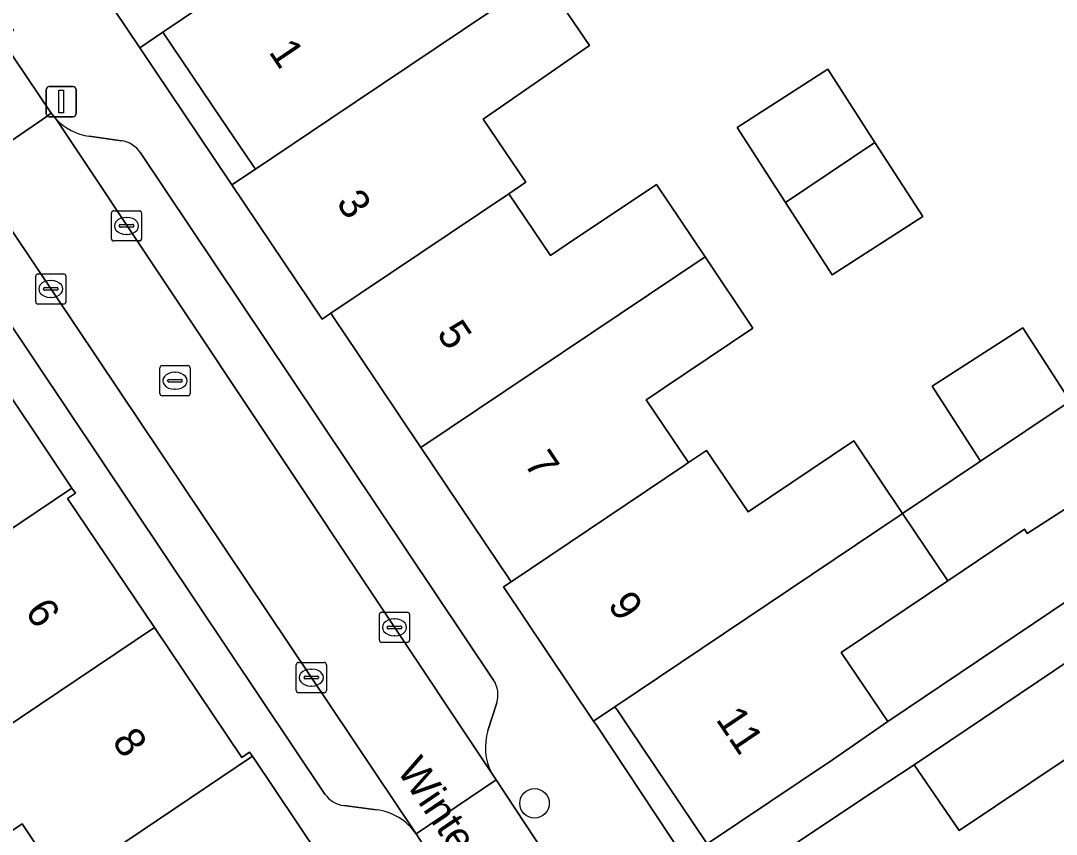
# Model space of a CAD drawing. Extents: x 158352 to 159489, y 383828 to 384603.
# Drawn here: x 158954.45 to 158988.73, y 384226.32 to 384253.26 of the extents above; entities that cross this region are included whole.
import ezdxf

# ---------------------------------------------------------------- set-up
doc = ezdxf.new("R2010")
doc.units = 0
for name, color, linetype in [('IMGEO_Boom', 7, 'Continuous'), ('IMGEO_Erf', 7, 'Continuous'), ('IMGEO_Kolk', 7, 'Continuous'), ('IMGEO_Lichtmast', 7, 'Continuous'), ('IMGEO_Openbare_ruimte_label', 7, 'Continuous'), ('IMGEO_Pand', 7, 'Continuous'), ('IMGEO_Pand_nummerreeks', 7, 'Continuous'), ('IMGEO_Parkeervlak_open', 7, 'Continuous'), ('IMGEO_Rijbaan_lokaal_open', 7, 'Continuous'), ('IMGEO_Rioolput', 7, 'Continuous'), ('IMGEO_Voetpad_open', 7, 'Continuous')]:
    doc.layers.add(name, color=color, linetype=linetype)

msp = doc.modelspace()

# ---------------------------------------------------------------- linework, layer by layer
at = {"layer": 'IMGEO_Boom'}
msp.add_circle((158971.459, 384227.345), 0.489, dxfattribs=at)
at = {"layer": 'IMGEO_Erf'}
for points in [[(158971.728, 384254.733), (158973.279, 384252.437), (158969.761, 384250), (158971.168, 384247.907), (158970.609, 384247.531), (158971.984, 384245.482), (158972.544, 384245.858), (158975.493, 384247.84), (158977.103, 384245.445), (158978.691, 384243.081), (158975.759, 384241.111), (158975.34, 384240.83), (158975.155, 384240.705), (158976.552, 384238.626), (158977.156, 384239.032), (158978.527, 384236.992), (158982.03, 384239.346), (158983.645, 384236.942), (158986.224, 384238.675), (158984.626, 384241.157), (158987.626, 384243.088), (158989.186, 384240.665)], [(158990.765, 384238.212), (158987.766, 384236.281), (158987.677, 384236.42), (158985.141, 384234.716), (158981.609, 384232.343), (158983.152, 384230.05), (158999.981, 384241.374)], [(159001.534, 384240.404), (158984.024, 384228.622), (158985.511, 384226.44), (158989.094, 384228.845)], [(158948.662, 384206.821), (158961.437, 384215.4), (158960.053, 384217.46), (158956.373, 384214.987), (158954.707, 384217.467), (158953.029, 384219.965), (158956.513, 384222.306), (158955.206, 384224.252), (158955.831, 384224.672), (158955.659, 384224.928), (158955.426, 384225.274), (158954.493, 384226.662), (158950.981, 384224.302)]]:
    msp.add_lwpolyline(points, dxfattribs=at)
for points in [[(158959.158, 384252.878), (158958.391, 384252.364), (158961.346, 384247.96), (158961.44, 384247.82), (158962.218, 384248.343), (158962.123, 384248.483), (158961.499, 384249.409), (158961.1, 384250)], [(158979.767, 384247.235), (158978.169, 384249.717), (158981.169, 384251.648), (158982.729, 384249.225), (158984.308, 384246.772), (158981.309, 384244.841)], [(158974.121, 384230.543), (158973.415, 384230.069), (158973.507, 384229.932), (158976.45, 384225.498), (158977.175, 384225.999), (158974.571, 384229.874), (158974.213, 384230.407)]]:
    msp.add_lwpolyline(points, close=True, dxfattribs=at)
at = {"layer": 'IMGEO_Kolk'}
for p, q in [((158957.452, 384246.038), (158957.452, 384246.89)), ((158957.527, 384246.964), (158958.379, 384246.964)), ((158957.94, 384246.744), (158957.965, 384246.744)), ((158958.453, 384246.89), (158958.453, 384246.038)), ((158957.711, 384246.458), (158957.711, 384246.47)), ((158958.149, 384246.421), (158957.751, 384246.421)), ((158957.754, 384246.507), (158958.152, 384246.507)), ((158958.195, 384246.47), (158958.195, 384246.458)), ((158957.963, 384246.184), (158957.938, 384246.184)), ((158958.379, 384245.964), (158957.527, 384245.964)), ((158954.945, 384243.95), (158954.945, 384244.802)), ((158955.02, 384244.876), (158955.872, 384244.876)), ((158955.946, 384244.802), (158955.946, 384243.95)), ((158955.204, 384244.37), (158955.204, 384244.382)), ((158955.247, 384244.419), (158955.645, 384244.419)), ((158955.433, 384244.656), (158955.458, 384244.656)), ((158955.688, 384244.382), (158955.688, 384244.37)), ((158955.642, 384244.333), (158955.244, 384244.333)), ((158955.456, 384244.096), (158955.431, 384244.096)), ((158955.872, 384243.876), (158955.02, 384243.876)), ((158966.323, 384232.745), (158966.323, 384233.597)), ((158966.398, 384233.671), (158967.25, 384233.671)), ((158966.811, 384233.451), (158966.836, 384233.451)), ((158967.324, 384233.597), (158967.324, 384232.745)), ((158966.582, 384233.165), (158966.582, 384233.177)), ((158967.02, 384233.128), (158966.622, 384233.128)), ((158966.625, 384233.214), (158967.023, 384233.214)), ((158967.066, 384233.177), (158967.066, 384233.165)), ((158966.834, 384232.891), (158966.809, 384232.891)), ((158967.25, 384232.671), (158966.398, 384232.671)), ((158963.645, 384232.009), (158964.497, 384232.009)), ((158963.57, 384231.083), (158963.57, 384231.935)), ((158964.058, 384231.789), (158964.083, 384231.789)), ((158964.571, 384231.935), (158964.571, 384231.083)), ((158963.829, 384231.503), (158963.829, 384231.515)), ((158964.267, 384231.466), (158963.869, 384231.466)), ((158963.872, 384231.552), (158964.27, 384231.552)), ((158964.313, 384231.515), (158964.313, 384231.503)), ((158964.497, 384231.009), (158963.645, 384231.009)), ((158964.081, 384231.229), (158964.056, 384231.229))]:
    msp.add_line(p, q, dxfattribs=at)
for points in [[(158957.452, 384246.038), (158957.452, 384246.89)], [(158957.527, 384246.964), (158958.379, 384246.964)], [(158958.453, 384246.89), (158958.453, 384246.038)], [(158958.379, 384245.964), (158957.527, 384245.964)], [(158954.945, 384243.95), (158954.945, 384244.802)], [(158955.02, 384244.876), (158955.872, 384244.876)], [(158955.946, 384244.802), (158955.946, 384243.95)], [(158955.872, 384243.876), (158955.02, 384243.876)], [(158966.323, 384232.745), (158966.323, 384233.597)], [(158966.398, 384233.671), (158967.25, 384233.671)], [(158967.324, 384233.597), (158967.324, 384232.745)], [(158967.25, 384232.671), (158966.398, 384232.671)], [(158963.645, 384232.009), (158964.497, 384232.009)], [(158963.57, 384231.083), (158963.57, 384231.935)], [(158964.571, 384231.935), (158964.571, 384231.083)], [(158964.497, 384231.009), (158963.645, 384231.009)]]:
    msp.add_lwpolyline(points, dxfattribs=at)
for centre, radius, start, end in [((158957.529, 384246.888), 0.0765, 91.552, 178.448), ((158957.529, 384246.888), 0.0765, 91.552, 178.448), ((158958.377, 384246.888), 0.0765, 1.552, 88.448), ((158958.377, 384246.888), 0.0765, 1.552, 88.448), ((158957.751, 384246.467), 0.0403, 85.8775, 175.7526), ((158957.748, 384246.457), 0.0366, 178.938, 274.7102), ((158958.152, 384246.464), 0.043, 264.8664, 352.4533), ((158958.156, 384246.469), 0.0386, 1.7309, 96.639), ((158957.529, 384246.04), 0.0765, 181.552, 268.448), ((158957.529, 384246.04), 0.0765, 181.552, 268.448), ((158958.377, 384246.04), 0.0765, 271.552, 358.448), ((158958.377, 384246.04), 0.0765, 271.552, 358.448), ((158955.022, 384244.8), 0.0765, 91.552, 178.448), ((158955.022, 384244.8), 0.0765, 91.552, 178.448), ((158955.87, 384244.8), 0.0765, 1.552, 88.448), ((158955.87, 384244.8), 0.0765, 1.552, 88.448), ((158955.244, 384244.379), 0.0403, 85.8775, 175.7526), ((158955.241, 384244.369), 0.0366, 178.938, 274.7102), ((158955.645, 384244.376), 0.043, 264.8664, 352.4533), ((158955.649, 384244.381), 0.0386, 1.7309, 96.639), ((158955.022, 384243.952), 0.0765, 181.552, 268.448), ((158955.022, 384243.952), 0.0765, 181.552, 268.448), ((158955.87, 384243.952), 0.0765, 271.552, 358.448), ((158955.87, 384243.952), 0.0765, 271.552, 358.448), ((158966.4, 384233.595), 0.0765, 91.552, 178.448), ((158966.4, 384233.595), 0.0765, 91.552, 178.448), ((158967.248, 384233.595), 0.0765, 1.552, 88.448), ((158967.248, 384233.595), 0.0765, 1.552, 88.448), ((158966.622, 384233.174), 0.0403, 85.8775, 175.7526), ((158966.619, 384233.164), 0.0366, 178.938, 274.7102), ((158967.023, 384233.171), 0.043, 264.8664, 352.4533), ((158967.027, 384233.176), 0.0386, 1.7309, 96.639), ((158966.4, 384232.747), 0.0765, 181.552, 268.448), ((158966.4, 384232.747), 0.0765, 181.552, 268.448), ((158967.248, 384232.747), 0.0765, 271.552, 358.448), ((158967.248, 384232.747), 0.0765, 271.552, 358.448), ((158963.647, 384231.933), 0.0765, 91.552, 178.448), ((158963.647, 384231.933), 0.0765, 91.552, 178.448), ((158964.495, 384231.933), 0.0765, 1.552, 88.448), ((158964.495, 384231.933), 0.0765, 1.552, 88.448), ((158963.869, 384231.512), 0.0403, 85.8775, 175.7526), ((158963.866, 384231.502), 0.0366, 178.938, 274.7102), ((158964.27, 384231.509), 0.043, 264.8664, 352.4533), ((158964.274, 384231.514), 0.0386, 1.7309, 96.639), ((158963.647, 384231.085), 0.0765, 181.552, 268.448), ((158963.647, 384231.085), 0.0765, 181.552, 268.448), ((158964.495, 384231.085), 0.0765, 271.552, 358.448), ((158964.495, 384231.085), 0.0765, 271.552, 358.448)]:
    msp.add_arc(centre, radius, start, end, dxfattribs=at)
for centre, major_axis, ratio, start_param, end_param in [((158957.939, 384246.464), (-0.387, 0.002), 0.722429, 4.712389, 7.853982), ((158957.964, 384246.464), (-0.39, 0.002), 0.717154, 1.570796, 4.712389), ((158955.432, 384244.376), (-0.387, 0.002), 0.722429, 4.712389, 7.853982), ((158955.457, 384244.376), (-0.39, 0.002), 0.717154, 1.570796, 4.712389), ((158966.81, 384233.171), (-0.387, 0.002), 0.722429, 4.712389, 7.853982), ((158966.835, 384233.171), (-0.39, 0.002), 0.717154, 1.570796, 4.712389), ((158964.057, 384231.509), (-0.387, 0.002), 0.722429, 4.712389, 7.853982), ((158964.082, 384231.509), (-0.39, 0.002), 0.717154, 1.570796, 4.712389)]:
    msp.add_ellipse(centre, major_axis=major_axis, ratio=ratio, start_param=start_param, end_param=end_param, dxfattribs=at)
at = {"layer": 'IMGEO_Lichtmast'}
for p, q in [((158955.294, 384250.178), (158955.294, 384250.978)), ((158955.294, 384250.978), (158955.294, 384250.178)), ((158955.394, 384251.078), (158956.184, 384251.078)), ((158956.184, 384251.078), (158955.394, 384251.078)), ((158956.284, 384250.978), (158956.284, 384250.178)), ((158956.284, 384250.178), (158956.284, 384250.978)), ((158956.184, 384250.078), (158955.394, 384250.078)), ((158955.394, 384250.078), (158956.184, 384250.078))]:
    msp.add_line(p, q, dxfattribs=at)
msp.add_lwpolyline([(158955.714, 384250.953), (158955.864, 384250.953), (158955.864, 384250.203), (158955.714, 384250.203), (158955.714, 384250.953)], dxfattribs=at)
for centre, start, end in [((158955.394, 384250.978), 90, 180), ((158955.394, 384250.978), 90, 180), ((158956.184, 384250.978), 0, 90), ((158956.184, 384250.978), 360, 90), ((158955.394, 384250.178), 180, 270), ((158955.394, 384250.178), 180, 270), ((158956.184, 384250.178), 270, 0), ((158956.184, 384250.178), 270, 0)]:
    msp.add_arc(centre, 0.1, start, end, dxfattribs=at)
at = {"layer": 'IMGEO_Pand'}
for points in [[(158971.728, 384254.733), (158970.171, 384257.038), (158966.593, 384254.621), (158965.072, 384256.872), (158963.302, 384255.677), (158959.158, 384252.878), (158961.1, 384250), (158961.499, 384249.409), (158962.123, 384248.483), (158962.218, 384248.343), (158964.684, 384250)], [(158969.761, 384250), (158973.279, 384252.437), (158971.728, 384254.733), (158964.684, 384250), (158962.218, 384248.343), (158961.44, 384247.82), (158964.426, 384243.377), (158964.714, 384243.57), (158970.609, 384247.531), (158971.168, 384247.907)], [(158982.729, 384249.225), (158981.169, 384251.648), (158978.169, 384249.717), (158979.767, 384247.235)], [(158982.729, 384249.225), (158979.767, 384247.235), (158981.309, 384244.841), (158984.308, 384246.772)], [(158977.103, 384245.445), (158975.493, 384247.84), (158972.544, 384245.858), (158971.984, 384245.482), (158970.609, 384247.531), (158964.714, 384243.57), (158964.813, 384243.422), (158965.607, 384242.241), (158967.699, 384239.127)], [(158977.103, 384245.445), (158967.699, 384239.127), (158970.259, 384235.317), (158970.6, 384234.809), (158970.684, 384234.684), (158976.447, 384238.556), (158976.552, 384238.626), (158975.155, 384240.705), (158975.34, 384240.83), (158975.759, 384241.111), (158978.691, 384243.081)], [(158989.186, 384240.665), (158987.626, 384243.088), (158984.626, 384241.157), (158986.224, 384238.675)], [(158956.145, 384237.782), (158953.16, 384242.224), (158952.417, 384241.724), (158942.799, 384235.257), (158940.351, 384233.611), (158941.784, 384231.318), (158944.363, 384232.93), (158944.44, 384232.815), (158945.783, 384230.817), (158949.257, 384233.152), (158949.89, 384233.577)], [(158989.186, 384240.665), (158986.224, 384238.675), (158983.645, 384236.942), (158985.141, 384234.716), (158987.677, 384236.42), (158987.766, 384236.281), (158990.765, 384238.212)], [(158983.645, 384236.942), (158982.03, 384239.346), (158978.527, 384236.992), (158977.156, 384239.032), (158976.552, 384238.626), (158976.447, 384238.556), (158970.684, 384234.684), (158970.429, 384234.513), (158973.415, 384230.069), (158974.121, 384230.543), (158983.56, 384236.885)], [(158958.873, 384233.166), (158956.001, 384237.441), (158956.258, 384237.614), (158956.145, 384237.782), (158949.89, 384233.577), (158950.124, 384233.229), (158950.368, 384232.866), (158951.332, 384231.431), (158947.79, 384229.051), (158949.334, 384226.754)], [(158985.141, 384234.716), (158983.645, 384236.942), (158983.56, 384236.885), (158974.121, 384230.543), (158974.213, 384230.407), (158974.571, 384229.874), (158977.175, 384225.999), (158981.325, 384228.788), (158983.152, 384230.05), (158981.609, 384232.343)], [(158962.121, 384228.902), (158962.028, 384229.041), (158961.764, 384228.864), (158958.873, 384233.166), (158949.334, 384226.754), (158950.981, 384224.302), (158954.493, 384226.662), (158955.426, 384225.274), (158955.659, 384224.928), (158955.831, 384224.672)], [(158964.387, 384223.977), (158965.106, 384224.46), (158962.121, 384228.902), (158955.831, 384224.672), (158955.206, 384224.252), (158956.513, 384222.306), (158953.029, 384219.965), (158954.707, 384217.467)], [(158990.717, 384226.427), (158989.094, 384228.845), (158985.511, 384226.44), (158984.024, 384228.622), (158982.246, 384227.451), (158978.094, 384224.664), (158980.415, 384221.204), (158981.089, 384220.2), (158981.197, 384220.039)]]:
    msp.add_lwpolyline(points, close=True, dxfattribs=at)
at = {"layer": 'IMGEO_Parkeervlak_open'}
for points in [[(158955.623, 384249.999), (158970.037, 384228.354)], [(158957.784, 384249.284), (158956.715, 384249.433)], [(158970.101, 384231.426), (158963.398, 384241.43), (158958.417, 384248.886)], [(158967.539, 384226.335), (158952.78, 384248.358)], [(158952.821, 384245.12), (158964.522, 384227.653)], [(158969.916, 384229.754), (158970.208, 384230.676)], [(158965.143, 384227.268), (158966.227, 384227.13)]]:
    msp.add_lwpolyline(points, dxfattribs=at)
for centre, radius, start, end in [((158956.966, 384251.253), 1.837, 223.0417, 262.1615), ((158957.658, 384248.381), 0.912, 33.6288, 82.0518), ((158969.375, 384230.94), 0.874, 342.4397, 33.7991), ((158971.689, 384229.202), 1.857, 162.7121, 207.1674), ((158965.255, 384228.143), 0.882, 213.7278, 262.6771), ((158965.989, 384225.257), 1.888, 34.8151, 82.7577)]:
    msp.add_arc(centre, radius, start, end, dxfattribs=at)
at = {"layer": 'IMGEO_Rijbaan_lokaal_open'}
for points in [[(158952.78, 384248.358), (158955.181, 384250), (158955.463, 384250.193), (158953.801, 384252.656), (158951.135, 384250.832), (158951.688, 384250)], [(158952.78, 384248.358), (158967.539, 384226.335), (158970.192, 384228.118), (158970.037, 384228.354), (158955.623, 384249.999), (158955.463, 384250.193), (158955.181, 384250)], [(158969.101, 384223.918), (158971.789, 384225.691), (158970.192, 384228.118), (158967.539, 384226.335)]]:
    msp.add_lwpolyline(points, close=True, dxfattribs=at)
at = {"layer": 'IMGEO_Rioolput'}
for p, q in [((158959.055, 384240.911), (158959.055, 384241.763)), ((158959.13, 384241.837), (158959.982, 384241.837)), ((158959.543, 384241.617), (158959.568, 384241.617)), ((158960.056, 384241.763), (158960.056, 384240.911)), ((158959.314, 384241.331), (158959.314, 384241.343)), ((158959.752, 384241.294), (158959.354, 384241.294)), ((158959.357, 384241.38), (158959.755, 384241.38)), ((158959.798, 384241.343), (158959.798, 384241.331)), ((158959.566, 384241.057), (158959.541, 384241.057)), ((158959.982, 384240.837), (158959.13, 384240.837))]:
    msp.add_line(p, q, dxfattribs=at)
for points in [[(158959.055, 384240.911), (158959.055, 384241.763)], [(158959.13, 384241.837), (158959.982, 384241.837)], [(158960.056, 384241.763), (158960.056, 384240.911)], [(158959.982, 384240.837), (158959.13, 384240.837)]]:
    msp.add_lwpolyline(points, dxfattribs=at)
for centre, radius, start, end in [((158959.132, 384241.761), 0.0765, 91.552, 178.448), ((158959.132, 384241.761), 0.0765, 91.552, 178.448), ((158959.98, 384241.761), 0.0765, 1.552, 88.448), ((158959.98, 384241.761), 0.0765, 1.552, 88.448), ((158959.354, 384241.34), 0.0403, 85.8775, 175.7526), ((158959.351, 384241.33), 0.0366, 178.938, 274.7102), ((158959.755, 384241.337), 0.043, 264.8664, 352.4533), ((158959.759, 384241.342), 0.0386, 1.7309, 96.639), ((158959.132, 384240.913), 0.0765, 181.552, 268.448), ((158959.132, 384240.913), 0.0765, 181.552, 268.448), ((158959.98, 384240.913), 0.0765, 271.552, 358.448), ((158959.98, 384240.913), 0.0765, 271.552, 358.448)]:
    msp.add_arc(centre, radius, start, end, dxfattribs=at)
for centre, major_axis, ratio, start_param, end_param in [((158959.542, 384241.337), (-0.387, 0.002), 0.722429, 4.712389, 7.853982), ((158959.567, 384241.337), (-0.39, 0.002), 0.717154, 1.570796, 4.712389)]:
    msp.add_ellipse(centre, major_axis=major_axis, ratio=ratio, start_param=start_param, end_param=end_param, dxfattribs=at)
at = {"layer": 'IMGEO_Voetpad_open'}
for points in [[(159003.905, 384282.542), (158985.203, 384265.743), (158981.964, 384269.947), (158980.054, 384268.49), (158978.687, 384267.866), (158957.557, 384253.607), (158958.391, 384252.364), (158959.158, 384252.878), (158963.302, 384255.677), (158965.072, 384256.872), (158980.303, 384266.882), (158983.065, 384263.142), (158983.504, 384263.466), (158993.796, 384249.884)], [(158935.621, 384268.3), (158940.261, 384261.367), (158949.172, 384248.145), (158949.206, 384248.095), (158949.265, 384248.006), (158950.103, 384246.763), (158953.05, 384242.388), (158953.16, 384242.224), (158956.145, 384237.782), (158956.258, 384237.614), (158956.001, 384237.441), (158958.873, 384233.166), (158961.764, 384228.864), (158962.028, 384229.041), (158962.121, 384228.902), (158965.106, 384224.46), (158965.19, 384224.335), (158968.154, 384219.911), (158969.084, 384218.523), (158971.862, 384214.376), (158979.183, 384203.447), (158983.795, 384196.582), (158985.981, 384193.365), (158986.851, 384190.812)], [(158950.589, 384257.44), (158950.688, 384257.27), (158951.242, 384256.449), (158951.656, 384256.728), (158954.215, 384252.935), (158953.801, 384252.656), (158955.463, 384250.193), (158955.623, 384249.999)], [(158986.757, 384210.647), (158984.237, 384214.402), (158983.813, 384215.035), (158983.721, 384215.172), (158983.456, 384214.994), (158980.42, 384219.518), (158980.312, 384219.679), (158977.339, 384224.158), (158976.45, 384225.498), (158973.507, 384229.932), (158973.415, 384230.069), (158970.429, 384234.513), (158970.684, 384234.684), (158970.6, 384234.809), (158970.259, 384235.317), (158967.699, 384239.127), (158965.607, 384242.241), (158964.813, 384243.422), (158964.714, 384243.57), (158964.426, 384243.377), (158961.44, 384247.82), (158961.346, 384247.96), (158958.391, 384252.364), (158957.557, 384253.607)], [(158956.715, 384249.433), (158957.784, 384249.284)], [(158958.417, 384248.886), (158963.398, 384241.43), (158970.101, 384231.426)], [(158964.522, 384227.653), (158952.821, 384245.12)], [(158999.981, 384241.374), (158983.152, 384230.05), (158981.325, 384228.788), (158977.175, 384225.999), (158976.45, 384225.498), (158977.339, 384224.158), (158978.094, 384224.664), (158982.246, 384227.451), (158984.024, 384228.622), (159001.534, 384240.404)], [(158970.208, 384230.676), (158969.916, 384229.754)], [(158970.037, 384228.354), (158970.192, 384228.118), (158971.789, 384225.691)], [(158966.227, 384227.13), (158965.143, 384227.268)], [(158969.101, 384223.918), (158967.539, 384226.335)]]:
    msp.add_lwpolyline(points, dxfattribs=at)
for centre, radius, start, end in [((158956.966, 384251.253), 1.837, 223.0417, 262.1615), ((158957.658, 384248.381), 0.912, 33.6288, 82.0518), ((158969.375, 384230.94), 0.874, 342.4397, 33.7991), ((158971.689, 384229.202), 1.857, 162.7121, 207.1674), ((158965.255, 384228.143), 0.882, 213.7278, 262.6771), ((158965.989, 384225.257), 1.888, 34.8151, 82.7577)]:
    msp.add_arc(centre, radius, start, end, dxfattribs=at)

# ---------------------------------------------------------------- texts
at = {"layer": 'IMGEO_Openbare_ruimte_label'}
msp.add_text('Winterswijkstraat', height=1, rotation=303.992, dxfattribs=at).set_placement((158966.875, 384228.441))
at = {"layer": 'IMGEO_Pand_nummerreeks'}
for s, rotation, p in [('1', 304.0048, (158962.639, 384252.223)), ('3', 303.9017, (158964.871, 384247.233)), ('5', 303.896, (158968.198, 384242.903)), ('7', 303.896, (158971.091, 384238.597)), ('6', 303.896, (158954.566, 384233.696)), ('9', 303.896, (158973.86, 384233.925)), ('11', 303.9017, (158977.439, 384230.124)), ('8', 303.896, (158957.45, 384229.404))]:
    msp.add_text(s, height=1, rotation=rotation, dxfattribs=at).set_placement(p)

doc.saveas('drawing.dxf')
